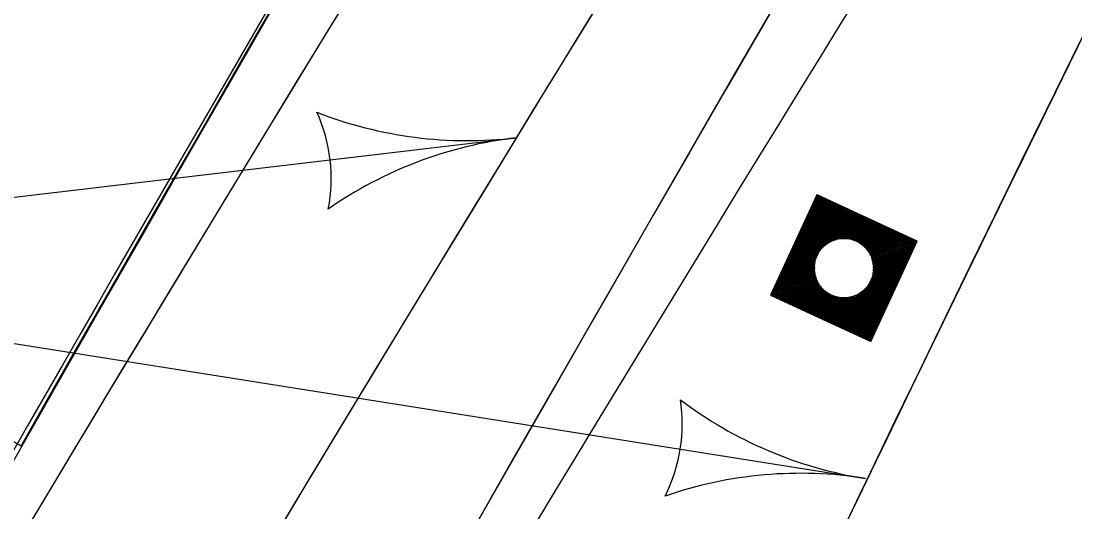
# Model space of a CAD drawing. Extents: x 14104283 to 14129344, y 8637090 to 8673339.
# Drawn here: x 14118941.7 to 14119000.1, y 8668595.9 to 8668623.1 of the extents above; entities that cross this region are included whole.
import ezdxf

# ---------------------------------------------------------------- set-up
doc = ezdxf.new("R2010")
doc.units = 0
for name, color, linetype in [('dsnCellElements', 7, 'Continuous'), ('dsnPaintExistingBrokenLaneLineWhite', 7, 'Continuous'), ('dsnPaintExistingEdgeLineRightWhite', 7, 'Continuous'), ('dsnPaintExistingLaneLineWhite', 7, 'Continuous'), ('dsnPaintRemoveLaneLineWhite', 7, 'Continuous'), ('dsnShadingPaved', 7, 'Continuous'), ('dsnStdLabel', 7, 'Continuous'), ('dsnStgShadingPrevPav', 7, 'Continuous'), ('dsnTapeExistingChannelizingLaneWhite', 7, 'Continuous'), ('dsnTapeExistingChannelizingLaneYellow', 7, 'Continuous'), ('dsnTapePlaceChannelizingLaneWhite', 7, 'Continuous'), ('dsnTapePlaceChannelizingLaneYellow', 7, 'Continuous'), ('dsnTapeRemoveChannelizingYellow', 7, 'Continuous')]:
    doc.layers.add(name, color=color, linetype=linetype)

msp = doc.modelspace()

# ---------------------------------------------------------------- linework, layer by layer
at = {"layer": 'dsnCellElements'}
msp.add_circle((14118987.302, 8668609.445), 1.65, dxfattribs=at)
at = {"layer": 'dsnPaintExistingBrokenLaneLineWhite'}
for centre, radius, start, end in [((14121592.114, 8667345.675), 2864.949, 147.157369, 157.163302), ((14121955.849, 8666791.923), 3500, 144.954928, 149.507619)]:
    msp.add_arc(centre, radius, start, end, dxfattribs=at)
at = {"layer": 'dsnPaintExistingEdgeLineRightWhite'}
for centre, radius, start, end in [((14121592.114, 8667345.675), 2852.949, 147.157369, 157.163302), ((14118421.288, 8668896.215), 587.082, 330.320236, 334.838761)]:
    msp.add_arc(centre, radius, start, end, dxfattribs=at)
at = {"layer": 'dsnPaintExistingLaneLineWhite'}
msp.add_arc((14122745.391, 8666422.793), 4382.732, 149.348366, 152.563119, dxfattribs=at)
at = {"layer": 'dsnPaintRemoveLaneLineWhite'}
msp.add_arc((14121592.114, 8667345.675), 2876.949, 153.708666, 156.903373, dxfattribs=at)
at = {"layer": 'dsnShadingPaved'}
for centre, radius, start, end in [((14121955.849, 8666791.923), 3512, 144.954928, 152.692114), ((14121955.849, 8666791.923), 3500, 144.954928, 152.692114), ((14121592.114, 8667345.675), 2888.949, 151.245384, 156.903373), ((14118409.812, 8668902.168), 600, 330.368904, 343.63038), ((14121592.114, 8667345.675), 2876.949, 151.245384, 156.903373), ((14123732.957, 8665874.379), 5512, 149.677738, 156.098581)]:
    msp.add_arc(centre, radius, start, end, dxfattribs=at)
at = {"layer": 'dsnStdLabel'}
for q in [(14118969.16, 8668616.667), (14118988.49, 8668597.796)]:
    msp.add_line((14118912.019, 8668609.916), q, dxfattribs=at)
for points in [[(14118988.795, 8668605.379), (14118991.368, 8668610.937), (14118985.81, 8668613.511), (14118983.236, 8668607.952), (14118988.795, 8668605.379)], [(14118988.792, 8668605.38), (14118991.364, 8668610.936), (14118985.811, 8668613.507), (14118983.241, 8668607.954), (14118988.796, 8668605.382)], [(14118988.789, 8668605.381), (14118991.36, 8668610.934), (14118985.813, 8668613.502), (14118983.245, 8668607.955), (14118988.798, 8668605.385)], [(14118988.817, 8668605.521), (14118991.316, 8668610.918), (14118985.829, 8668613.458), (14118983.289, 8668607.971), (14118988.812, 8668605.415)], [(14118988.801, 8668605.565), (14118991.272, 8668610.902), (14118985.845, 8668613.415), (14118983.333, 8668607.988), (14118988.825, 8668605.444)], [(14118988.785, 8668605.609), (14118991.228, 8668610.886), (14118985.861, 8668613.371), (14118983.376, 8668608.004), (14118988.839, 8668605.474)], [(14118988.769, 8668605.652), (14118991.184, 8668610.87), (14118985.877, 8668613.327), (14118983.42, 8668608.02), (14118988.817, 8668605.521)], [(14118988.753, 8668605.696), (14118991.141, 8668610.854), (14118985.893, 8668613.283), (14118983.464, 8668608.036), (14118988.801, 8668605.565)], [(14118988.737, 8668605.74), (14118991.097, 8668610.838), (14118985.909, 8668613.239), (14118983.508, 8668608.052), (14118988.785, 8668605.609)], [(14118988.721, 8668605.784), (14118991.053, 8668610.822), (14118985.925, 8668613.195), (14118983.552, 8668608.068), (14118988.769, 8668605.652)], [(14118988.705, 8668605.828), (14118991.009, 8668610.806), (14118985.942, 8668613.152), (14118983.595, 8668608.084), (14118988.753, 8668605.696)], [(14118988.689, 8668605.871), (14118990.965, 8668610.789), (14118985.958, 8668613.108), (14118983.639, 8668608.1), (14118988.737, 8668605.74)], [(14118988.672, 8668605.915), (14118990.922, 8668610.773), (14118985.974, 8668613.064), (14118983.683, 8668608.116), (14118988.721, 8668605.784)], [(14118988.656, 8668605.959), (14118990.878, 8668610.757), (14118985.99, 8668613.02), (14118983.727, 8668608.132), (14118988.705, 8668605.828)], [(14118988.64, 8668606.003), (14118990.834, 8668610.741), (14118986.006, 8668612.976), (14118983.771, 8668608.148), (14118988.689, 8668605.871)], [(14118988.624, 8668606.047), (14118990.79, 8668610.725), (14118986.022, 8668612.933), (14118983.814, 8668608.164), (14118988.672, 8668605.915)], [(14118988.608, 8668606.091), (14118990.746, 8668610.709), (14118986.038, 8668612.889), (14118983.858, 8668608.181), (14118988.656, 8668605.959)], [(14118988.592, 8668606.134), (14118990.703, 8668610.693), (14118986.054, 8668612.845), (14118983.902, 8668608.197), (14118988.64, 8668606.003)], [(14118988.576, 8668606.178), (14118990.659, 8668610.677), (14118986.07, 8668612.801), (14118983.946, 8668608.213), (14118988.624, 8668606.047)], [(14118988.56, 8668606.222), (14118990.615, 8668610.661), (14118986.086, 8668612.757), (14118983.99, 8668608.229), (14118988.608, 8668606.091)], [(14118988.544, 8668606.266), (14118990.571, 8668610.645), (14118986.102, 8668612.714), (14118984.033, 8668608.245), (14118988.592, 8668606.134)], [(14118988.528, 8668606.31), (14118990.527, 8668610.629), (14118986.118, 8668612.67), (14118984.077, 8668608.261), (14118988.576, 8668606.178)], [(14118988.512, 8668606.353), (14118990.483, 8668610.613), (14118986.135, 8668612.626), (14118984.121, 8668608.277), (14118988.56, 8668606.222)], [(14118988.496, 8668606.397), (14118990.44, 8668610.596), (14118986.151, 8668612.582), (14118984.165, 8668608.293), (14118988.544, 8668606.266)], [(14118988.479, 8668606.441), (14118990.396, 8668610.58), (14118986.167, 8668612.538), (14118984.209, 8668608.309), (14118988.528, 8668606.31)], [(14118988.463, 8668606.485), (14118990.352, 8668610.564), (14118986.183, 8668612.495), (14118984.253, 8668608.325), (14118988.512, 8668606.353)], [(14118988.447, 8668606.529), (14118990.308, 8668610.548), (14118986.199, 8668612.451), (14118984.296, 8668608.341), (14118988.496, 8668606.397)], [(14118988.431, 8668606.572), (14118990.264, 8668610.532), (14118986.215, 8668612.407), (14118984.34, 8668608.357), (14118988.479, 8668606.441)], [(14118988.415, 8668606.616), (14118990.221, 8668610.516), (14118986.231, 8668612.363), (14118984.384, 8668608.373), (14118988.463, 8668606.485)], [(14118988.399, 8668606.66), (14118990.177, 8668610.5), (14118986.247, 8668612.319), (14118984.428, 8668608.39), (14118988.447, 8668606.529)], [(14118988.383, 8668606.704), (14118990.133, 8668610.484), (14118986.263, 8668612.275), (14118984.472, 8668608.406), (14118988.431, 8668606.572)], [(14118988.367, 8668606.748), (14118990.089, 8668610.468), (14118986.279, 8668612.232), (14118984.515, 8668608.422), (14118988.415, 8668606.616)], [(14118988.351, 8668606.792), (14118990.045, 8668610.452), (14118986.295, 8668612.188), (14118984.559, 8668608.438), (14118988.399, 8668606.66)], [(14118988.335, 8668606.835), (14118990.002, 8668610.436), (14118986.311, 8668612.144), (14118984.603, 8668608.454), (14118988.383, 8668606.704)], [(14118988.319, 8668606.879), (14118989.958, 8668610.42), (14118986.328, 8668612.1), (14118984.647, 8668608.47), (14118988.367, 8668606.748)], [(14118988.303, 8668606.923), (14118989.914, 8668610.403), (14118986.344, 8668612.056), (14118984.691, 8668608.486), (14118988.351, 8668606.792)], [(14118988.287, 8668606.967), (14118989.87, 8668610.387), (14118986.36, 8668612.013), (14118984.734, 8668608.502), (14118988.335, 8668606.835)], [(14118988.27, 8668607.011), (14118989.826, 8668610.371), (14118986.376, 8668611.969), (14118984.778, 8668608.518), (14118988.319, 8668606.879)], [(14118988.254, 8668607.054), (14118989.783, 8668610.355), (14118986.392, 8668611.925), (14118984.822, 8668608.534), (14118988.303, 8668606.923)], [(14118988.238, 8668607.098), (14118989.739, 8668610.339), (14118986.408, 8668611.881), (14118984.866, 8668608.55), (14118988.287, 8668606.967)], [(14118988.222, 8668607.142), (14118989.695, 8668610.323), (14118986.424, 8668611.837), (14118984.91, 8668608.566), (14118988.27, 8668607.011)], [(14118988.206, 8668607.186), (14118989.651, 8668610.307), (14118986.44, 8668611.794), (14118984.954, 8668608.583), (14118988.254, 8668607.054)], [(14118988.19, 8668607.23), (14118989.607, 8668610.291), (14118986.456, 8668611.75), (14118984.997, 8668608.599), (14118988.238, 8668607.098)], [(14118988.174, 8668607.273), (14118989.563, 8668610.275), (14118986.472, 8668611.706), (14118985.041, 8668608.615), (14118988.222, 8668607.142)], [(14118988.158, 8668607.317), (14118989.52, 8668610.259), (14118986.488, 8668611.662), (14118985.085, 8668608.631), (14118988.206, 8668607.186)], [(14118988.142, 8668607.361), (14118989.476, 8668610.243), (14118986.504, 8668611.618), (14118985.129, 8668608.647), (14118988.19, 8668607.23)], [(14118987.697, 8668611.03), (14118986.521, 8668611.574), (14118985.976, 8668610.398)], [(14118987.557, 8668611.058), (14118986.537, 8668611.531), (14118986.064, 8668610.51)], [(14118987.45, 8668611.072), (14118986.553, 8668611.487), (14118986.137, 8668610.59)], [(14118987.359, 8668611.077), (14118986.569, 8668611.443), (14118986.203, 8668610.653)], [(14118987.279, 8668611.078), (14118986.585, 8668611.399), (14118986.264, 8668610.706)], [(14118987.206, 8668611.075), (14118986.601, 8668611.355), (14118986.321, 8668610.751)], [(14118987.139, 8668611.07), (14118986.617, 8668611.312), (14118986.375, 8668610.79)], [(14118987.076, 8668611.063), (14118986.633, 8668611.268), (14118986.428, 8668610.824)], [(14118987.018, 8668611.053), (14118986.649, 8668611.224), (14118986.478, 8668610.855)], [(14118986.963, 8668611.043), (14118986.665, 8668611.18), (14118986.528, 8668610.883)], [(14118986.91, 8668611.03), (14118986.681, 8668611.136), (14118986.575, 8668610.908)], [(14118986.86, 8668611.017), (14118986.697, 8668611.093), (14118986.622, 8668610.93)], [(14118986.812, 8668611.003), (14118986.713, 8668611.049), (14118986.668, 8668610.95)], [(14118986.766, 8668610.988), (14118986.73, 8668611.005), (14118986.712, 8668610.968)], [(14118988.887, 8668609.05), (14118989.432, 8668610.227), (14118988.256, 8668610.771)], [(14118988.916, 8668609.19), (14118989.388, 8668610.21), (14118988.368, 8668610.683)], [(14118988.929, 8668609.297), (14118989.344, 8668610.194), (14118988.447, 8668610.61)], [(14118988.935, 8668609.388), (14118989.301, 8668610.178), (14118988.511, 8668610.544)], [(14118988.936, 8668609.468), (14118989.257, 8668610.162), (14118988.563, 8668610.483)], [(14118988.933, 8668609.541), (14118989.213, 8668610.146), (14118988.608, 8668610.426)], [(14118988.928, 8668609.608), (14118989.169, 8668610.13), (14118988.647, 8668610.372)], [(14118988.92, 8668609.671), (14118989.125, 8668610.114), (14118988.682, 8668610.319)], [(14118988.911, 8668609.729), (14118989.082, 8668610.098), (14118988.713, 8668610.269)], [(14118988.9, 8668609.784), (14118989.038, 8668610.082), (14118988.74, 8668610.219)], [(14118988.888, 8668609.837), (14118988.994, 8668610.066), (14118988.765, 8668610.172)], [(14118985.717, 8668609.839), (14118985.173, 8668608.663), (14118986.349, 8668608.118)], [(14118985.689, 8668609.699), (14118985.216, 8668608.679), (14118986.237, 8668608.207)], [(14118985.675, 8668609.592), (14118985.26, 8668608.695), (14118986.157, 8668608.28)], [(14118988.875, 8668609.887), (14118988.95, 8668610.05), (14118988.787, 8668610.125)], [(14118988.861, 8668609.935), (14118988.906, 8668610.034), (14118988.808, 8668610.079)], [(14118988.845, 8668609.981), (14118988.862, 8668610.017), (14118988.826, 8668610.035)], [(14118985.67, 8668609.501), (14118985.304, 8668608.711), (14118986.094, 8668608.345)], [(14118985.669, 8668609.421), (14118985.348, 8668608.727), (14118986.042, 8668608.406)], [(14118985.672, 8668609.348), (14118985.392, 8668608.743), (14118985.996, 8668608.463)], [(14118985.677, 8668609.281), (14118985.435, 8668608.759), (14118985.957, 8668608.518)], [(14118985.684, 8668609.219), (14118985.479, 8668608.776), (14118985.923, 8668608.57)], [(14118985.694, 8668609.16), (14118985.523, 8668608.792), (14118985.892, 8668608.621)], [(14118985.705, 8668609.105), (14118985.567, 8668608.808), (14118985.864, 8668608.67)], [(14118985.717, 8668609.053), (14118985.611, 8668608.824), (14118985.839, 8668608.718)], [(14118985.73, 8668609.003), (14118985.654, 8668608.84), (14118985.817, 8668608.765)], [(14118985.744, 8668608.955), (14118985.698, 8668608.856), (14118985.797, 8668608.81)], [(14118985.759, 8668608.909), (14118985.742, 8668608.872), (14118985.779, 8668608.855)], [(14118988.126, 8668607.405), (14118988.629, 8668608.491)], [(14118986.908, 8668607.86), (14118988.174, 8668607.273)], [(14118987.048, 8668607.831), (14118988.158, 8668607.317)], [(14118987.155, 8668607.818), (14118988.142, 8668607.361)], [(14118987.246, 8668607.812), (14118988.126, 8668607.405)], [(14118987.326, 8668607.811), (14118988.11, 8668607.449)], [(14118987.399, 8668607.814), (14118988.094, 8668607.492)], [(14118987.466, 8668607.819), (14118988.077, 8668607.536)], [(14118987.528, 8668607.827), (14118988.061, 8668607.58)], [(14118987.587, 8668607.836), (14118988.045, 8668607.624)], [(14118987.642, 8668607.847), (14118988.029, 8668607.668)], [(14118987.694, 8668607.859), (14118988.013, 8668607.712)], [(14118987.745, 8668607.872), (14118987.997, 8668607.755)], [(14118987.792, 8668607.886), (14118987.981, 8668607.799)], [(14118987.838, 8668607.902), (14118987.965, 8668607.843)], [(14118987.965, 8668607.843), (14118988.029, 8668607.982)], [(14118987.981, 8668607.799), (14118988.077, 8668608.007)], [(14118987.997, 8668607.755), (14118988.126, 8668608.034)], [(14118988.013, 8668607.712), (14118988.177, 8668608.065)], [(14118988.029, 8668607.668), (14118988.229, 8668608.1)], [(14118988.045, 8668607.624), (14118988.284, 8668608.139)], [(14118988.061, 8668607.58), (14118988.341, 8668608.184)], [(14118988.077, 8668607.536), (14118988.402, 8668608.237)], [(14118988.094, 8668607.492), (14118988.467, 8668608.3)], [(14118988.11, 8668607.449), (14118988.54, 8668608.379)]]:
    msp.add_lwpolyline(points, dxfattribs=at)
for centre, radius, start, end in [((14121592.114, 8667345.675), 2864.949, 151.16499, 155.903428), ((14121592.114, 8667345.675), 2842.949, 151.16499, 155.903428), ((14118966.468, 8668639.459), 22.95, 248.6667, 276.73801), ((14118950.052, 8668614.41), 8.863, 349.00369, 24.47214), ((14118971.853, 8668593.876), 22.95, 96.73786, 124.80912), ((14118969.486, 8668600.808), 8.863, 333.25917, 8.72762), ((14118992.083, 8668620.462), 22.95, 232.92219, 260.99349), ((14118984.897, 8668575.129), 22.95, 80.99334, 109.0646)]:
    msp.add_arc(centre, radius, start, end, dxfattribs=at)
at = {"layer": 'dsnStgShadingPrevPav'}
msp.add_line((14118926.133, 8668608.487), (14118941.739, 8668599.61), dxfattribs=at)
for centre, radius, start, end in [((14123732.957, 8665874.379), 5512, 146.425624, 157.163302), ((14123732.586, 8665873.821), 5512, 146.502133, 150.361956), ((14123732.846, 8665874.198), 5488.008, 146.41277, 150.668735), ((14123732.957, 8665874.379), 5488, 146.421187, 157.163302), ((14121592.114, 8667345.675), 2888.949, 147.236664, 156.233892), ((14121592.107, 8667345.679), 2888.949, 147.236664, 155.318405), ((14121592.114, 8667345.675), 2876.949, 147.240092, 156.233892), ((14121574.889, 8667355.291), 2857.26, 147.215341, 155.938429), ((14121574.765, 8667355.067), 2854.278, 147.211046, 155.933336), ((14118409.812, 8668902.168), 594, 330.368904, 343.63038)]:
    msp.add_arc(centre, radius, start, end, dxfattribs=at)
at = {"layer": 'dsnTapeExistingChannelizingLaneWhite'}
msp.add_arc((14121955.849, 8666791.923), 3512, 147.963777, 151.972727, dxfattribs=at)
at = {"layer": 'dsnTapeExistingChannelizingLaneYellow'}
msp.add_arc((14121592.114, 8667345.675), 2888.949, 151.259893, 155.318405, dxfattribs=at)
at = {"layer": 'dsnTapePlaceChannelizingLaneWhite'}
msp.add_arc((14121592.114, 8667345.675), 2876.949, 151.245384, 156.903373, dxfattribs=at)
at = {"layer": 'dsnTapePlaceChannelizingLaneYellow'}
for centre, radius, start, end in [((14121955.849, 8666791.923), 3500, 144.954928, 149.507619), ((14121592.114, 8667345.675), 2888.949, 151.245384, 156.903373)]:
    msp.add_arc(centre, radius, start, end, dxfattribs=at)
at = {"layer": 'dsnTapeRemoveChannelizingYellow'}
msp.add_arc((14121955.849, 8666791.923), 3488, 144.954928, 149.507619, dxfattribs=at)

doc.saveas('drawing.dxf')
